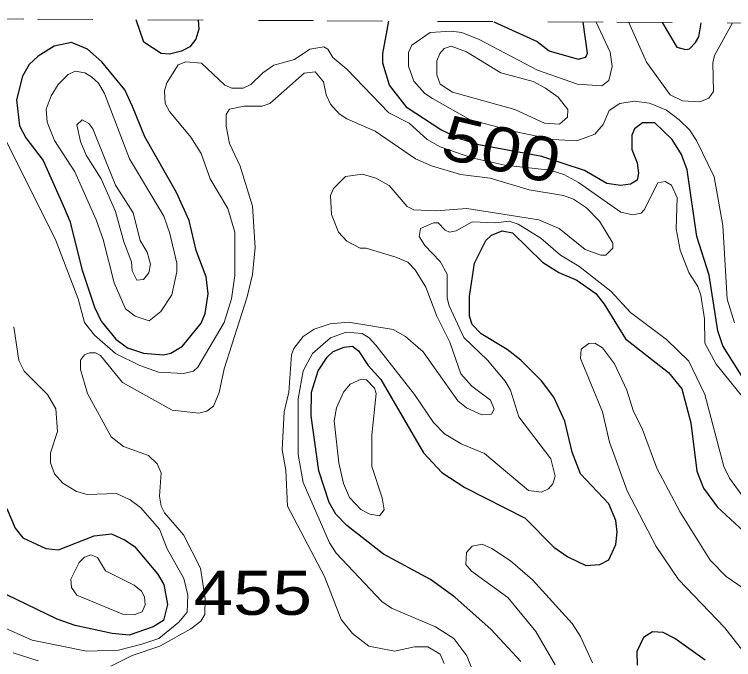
# Model space of a CAD drawing. Extents: x 577 to 602.9, y 7483.8 to 7511.6.
# Drawn here: x 584.451 to 585.755, y 7510.404 to 7511.573 of the extents above; entities that cross this region are included whole.
import ezdxf
from ezdxf.enums import TextEntityAlignment as Align

# ---------------------------------------------------------------- set-up
doc = ezdxf.new("R2010")
doc.units = 0
doc.header["$LTSCALE"] = 0.032
doc.linetypes.add('SHORT_DASHED', pattern=[2.7, 1.5, -1.2])
for name, color, linetype, lineweight in [('1', 7, 'Continuous', 25), ('2', 7, 'Continuous', 13), ('62', 7, 'SHORT_DASHED', 13)]:
    doc.layers.add(name, color=color, linetype=linetype, lineweight=lineweight)
doc.layers.add('61', color=7, linetype='Continuous')

msp = doc.modelspace()

# ---------------------------------------------------------------- linework, layer by layer
at = {"layer": '1'}
for points in [[(584.7846, 7511.5626), (584.786, 7511.5461), (584.7801, 7511.5277), (584.7693, 7511.5137), (584.7542, 7511.5061), (584.7327, 7511.5007), (584.7176, 7511.5018), (584.6863, 7511.5223), (584.6719, 7511.5632)], [(585.787, 7510.8905), (585.7353, 7510.9724), (585.7265, 7510.9994), (585.7106, 7511.1004), (585.6883, 7511.1704), (585.6709, 7511.2913), (585.6605, 7511.3191), (585.6438, 7511.3461), (585.612, 7511.3764), (585.5897, 7511.3764), (585.5754, 7511.3652), (585.5707, 7511.3541), (585.5707, 7511.3278), (585.5802, 7511.304), (585.5826, 7511.2849), (585.5802, 7511.2722), (585.5683, 7511.265), (585.55, 7511.2626), (585.5253, 7511.2666), (585.4848, 7511.2897), (585.4076, 7511.3152), (585.2933, 7511.3367), (585.2588, 7511.3475), (585.2243, 7511.3637), (585.1634, 7511.4037), (585.1311, 7511.4447), (585.1192, 7511.4846), (585.1192, 7511.5018), (585.1298, 7511.5607)], [(585.3205, 7511.5596), (585.399, 7511.5236), (585.4204, 7511.5066), (585.4732, 7511.4916), (585.4873, 7511.4951), (585.4902, 7511.5028), (585.4824, 7511.5587)], [(585.6255, 7511.558), (585.6518, 7511.5135), (585.668, 7511.5091), (585.6747, 7511.5106), (585.6857, 7511.5216), (585.6916, 7511.5319), (585.6962, 7511.5576)], [(585.3695, 7510.3999), (585.3154, 7510.4579), (585.2494, 7510.5168), (585.2057, 7510.5486), (585.1206, 7510.5947), (585.0538, 7510.6464), (585.0339, 7510.6671), (585.022, 7510.6885), (585.0029, 7510.7458), (584.9894, 7510.8452), (584.9902, 7510.8881), (585.0021, 7510.9271), (585.018, 7510.9517), (585.0291, 7510.9621), (585.049, 7510.97), (585.0641, 7510.9716), (585.0753, 7510.9629), (585.0928, 7510.9366), (585.1158, 7510.9112), (585.1926, 7510.7783), (585.2264, 7510.7426), (585.2677, 7510.7156), (585.3774, 7510.6599), (585.4291, 7510.6074), (585.4546, 7510.5899), (585.4872, 7510.574), (585.5126, 7510.5756), (585.5285, 7510.5844), (585.5412, 7510.6122), (585.5436, 7510.6345), (585.5412, 7510.6559), (585.5285, 7510.6861), (585.4776, 7510.7402), (585.4625, 7510.7792), (585.449, 7510.8356), (585.4291, 7510.8794), (585.4069, 7510.9088), (585.3695, 7510.9462), (585.3448, 7510.9652), (585.2971, 7510.9939), (585.2812, 7511.0106), (585.2764, 7511.0257), (585.2764, 7511.0615), (585.2852, 7511.1219), (585.3059, 7511.1632), (585.3162, 7511.1728), (585.3353, 7511.1807), (585.3544, 7511.1768), (585.4084, 7511.1235), (585.4379, 7511.1052), (585.4705, 7511.0909), (585.5055, 7511.067), (585.5206, 7511.0479), (585.5587, 7510.9851), (585.6367, 7510.9239), (585.6613, 7510.8945), (585.6772, 7510.8325), (585.6883, 7510.745), (585.7003, 7510.714), (585.7257, 7510.6798), (585.7885, 7510.6217)], [(584.4375, 7510.6774), (584.4526, 7510.6416), (584.467, 7510.6241), (584.5083, 7510.605), (584.5314, 7510.6026), (584.5958, 7510.6281), (584.6276, 7510.6313), (584.6522, 7510.6201), (584.6689, 7510.6082), (584.7109, 7510.559), (584.722, 7510.5397), (584.7287, 7510.5033), (584.7216, 7510.4745), (584.7031, 7510.4627), (584.6594, 7510.4476), (584.6284, 7510.4508), (584.5616, 7510.4651), (584.529, 7510.477), (584.4375, 7510.5207)], [(585.7035, 7510.4023), (585.6486, 7510.442), (585.6271, 7510.4524), (585.608, 7510.454), (585.5913, 7510.4436), (585.5794, 7510.4182), (585.5802, 7510.3935)]]:
    msp.add_lwpolyline(points, dxfattribs=at)
msp.add_lwpolyline([(584.6658, 7511.4058), (584.6518, 7511.436), (584.6101, 7511.4869), (584.5838, 7511.5099), (584.5552, 7511.5219), (584.5234, 7511.5155), (584.4948, 7511.4972), (584.4781, 7511.4821), (584.4662, 7511.4606), (584.455, 7511.4177), (584.4606, 7511.3708), (584.4725, 7511.3493), (584.5035, 7511.308), (584.5425, 7511.2213), (584.552, 7511.1982), (584.5743, 7511.1092), (584.5966, 7511.0424), (584.6085, 7511.0169), (584.6355, 7510.9843), (584.6562, 7510.9684), (584.6856, 7510.9589), (584.7214, 7510.9557), (584.7349, 7510.9589), (584.7564, 7510.9716), (584.7898, 7511.013), (584.797, 7511.0305), (584.8025, 7511.0662), (584.7993, 7511.0972), (584.7811, 7511.145), (584.7683, 7511.199), (584.7453, 7511.2499), (584.688, 7511.3509)], close=True, dxfattribs=at)
at = {"layer": '2'}
for points in [[(585.5061, 7511.5586), (585.5309, 7511.5044), (585.5349, 7511.4781), (585.5285, 7511.4527), (585.5158, 7511.4432), (585.4721, 7511.4463), (585.3997, 7511.4718), (585.2939, 7511.5274), (585.2621, 7511.5402), (585.2431, 7511.5425), (585.2049, 7511.5402), (585.1715, 7511.5171), (585.1659, 7511.5036), (585.1659, 7511.4789), (585.1755, 7511.4519), (585.1953, 7511.4296), (585.2089, 7511.4201), (585.2772, 7511.3819), (585.3607, 7511.3597), (585.4275, 7511.3461), (585.4705, 7511.3438), (585.5031, 7511.3557), (585.5182, 7511.3732), (585.5293, 7511.3986), (585.5484, 7511.4113), (585.5746, 7511.4153), (585.6025, 7511.4121), (585.6335, 7511.3994), (585.6565, 7511.3819), (585.6748, 7511.3636), (585.6876, 7511.3445), (585.7194, 7511.2785), (585.7353, 7511.1903), (585.7432, 7511.0567), (585.7567, 7511.0138)], [(585.5651, 7511.5583), (585.5969, 7511.4861), (585.6398, 7511.4272), (585.6621, 7511.4161), (585.6939, 7511.4145), (585.7098, 7511.4209), (585.7186, 7511.4328), (585.717, 7511.4853), (585.7202, 7511.498), (585.753, 7511.5572)], [(584.4352, 7511.3461), (584.5266, 7511.1632), (584.5672, 7511.0575), (584.5783, 7511.0146), (584.5966, 7510.9915), (584.6347, 7510.9581), (584.6785, 7510.9366), (584.7127, 7510.9247), (584.758, 7510.9223), (584.7763, 7510.9263), (584.7842, 7510.9334), (584.8319, 7511.0146), (584.8447, 7511.0575), (584.851, 7511.0996), (584.851, 7511.1784), (584.8383, 7511.2213), (584.8065, 7511.2746), (584.7898, 7511.3207), (584.7715, 7511.3501), (584.7325, 7511.397), (584.7246, 7511.4113), (584.7238, 7511.4344), (584.7278, 7511.4487), (584.7485, 7511.4813), (584.762, 7511.4869), (584.7906, 7511.4845), (584.8327, 7511.4447), (584.8455, 7511.4392), (584.8661, 7511.4392), (584.8797, 7511.4455), (584.9019, 7511.467), (584.9218, 7511.4805), (584.9592, 7511.4909), (584.987, 7511.5099), (585.0124, 7511.5139), (585.0196, 7511.5099), (585.0284, 7511.4948), (585.0538, 7511.4734), (585.1301, 7511.3946), (585.1667, 7511.3756), (585.1993, 7511.3461), (585.2232, 7511.3326), (585.2807, 7511.3131), (585.34, 7511.2995), (585.4222, 7511.2905), (585.4474, 7511.2825), (585.4737, 7511.2682), (585.5508, 7511.2141), (585.5715, 7511.2094), (585.5874, 7511.2125), (585.5929, 7511.2189), (585.6176, 7511.2674), (585.6311, 7511.2698), (585.6422, 7511.2634), (585.6526, 7511.2404), (585.651, 7511.1839), (585.6581, 7511.1458), (585.674, 7511.1052), (585.6899, 7511.0798), (585.6955, 7511.0639), (585.7019, 7511.0209), (585.7027, 7510.9772), (585.7233, 7510.939), (585.7766, 7510.873)], [(585.2304, 7510.3967), (585.2232, 7510.4134), (585.2009, 7510.4269), (585.1763, 7510.4269), (585.1405, 7510.419), (585.0936, 7510.4277), (585.0641, 7510.4508), (585.0435, 7510.4762), (585.0132, 7510.5541), (584.9465, 7510.6814), (584.9433, 7510.7466), (584.9369, 7510.7839), (584.9401, 7510.8523), (584.9488, 7510.8881), (584.9536, 7510.9557), (584.9576, 7510.9676), (584.9751, 7510.9891), (584.995, 7511.0026), (585.0236, 7511.0122), (585.057, 7511.0153), (585.1381, 7511.0018), (585.1604, 7510.9891), (585.1922, 7510.9613), (585.255, 7510.8722), (585.2709, 7510.8595), (585.2987, 7510.8468), (585.3162, 7510.8484), (585.321, 7510.8571), (585.3146, 7510.8738), (585.2804, 7510.8992), (585.2605, 7510.9215), (585.2407, 7510.9788), (585.2168, 7511.0257), (585.1969, 7511.0782), (585.1778, 7511.11), (585.1643, 7511.1235), (585.1429, 7511.133), (585.0888, 7511.1489), (585.0784, 7511.1489), (585.0538, 7511.1617), (585.0387, 7511.1784), (585.026, 7511.2102), (585.0244, 7511.2444), (585.0299, 7511.2571), (585.0514, 7511.2793), (585.0824, 7511.2833), (585.1063, 7511.2762), (585.1309, 7511.2626), (585.1635, 7511.2245), (585.1755, 7511.2189), (585.2152, 7511.2165), (585.2717, 7511.2213), (585.4021, 7511.2006), (585.4387, 7511.1847), (585.4856, 7511.1465), (585.5142, 7511.1362), (585.5231, 7511.1367), (585.5362, 7511.1492), (585.5362, 7511.1581), (585.5118, 7511.1982), (585.488, 7511.2221), (585.4649, 7511.238), (585.4466, 7511.2444), (585.3846, 7511.2547), (585.3138, 7511.2762), (585.2597, 7511.2825), (585.2073, 7511.2984), (585.1786, 7511.3112), (585.1055, 7511.3612), (585.0538, 7511.3835), (585.0403, 7511.3923), (585.0244, 7511.4098), (585.0164, 7511.4272), (585.0117, 7511.4503), (584.9965, 7511.4686), (584.9767, 7511.4662), (584.9146, 7511.4113), (584.9003, 7511.4066), (584.8677, 7511.4066), (584.8415, 7511.401), (584.8351, 7511.3915), (584.8351, 7511.37), (584.8415, 7511.339), (584.8606, 7511.2976), (584.8828, 7511.2253), (584.8876, 7511.1505), (584.8828, 7511.1012), (584.8733, 7511.0607), (584.8319, 7510.9303), (584.8224, 7510.8873), (584.8121, 7510.8627), (584.8001, 7510.8539), (584.7858, 7510.8499)], [(585.7687, 7510.7036), (585.7472, 7510.7323), (585.7369, 7510.7537), (585.7027, 7510.8841), (585.674, 7510.9446), (585.6335, 7510.9835), (585.5683, 7511.0328), (585.5325, 7511.071), (585.4744, 7511.1163), (585.441, 7511.1362), (585.4053, 7511.1672), (585.3647, 7511.1927), (585.348, 7511.1982), (585.3242, 7511.1951), (585.2812, 7511.1966), (585.2518, 7511.1807), (585.2399, 7511.1784), (585.2319, 7511.1815), (585.2192, 7511.1951), (585.2112, 7511.1951), (585.1874, 7511.1847), (585.185, 7511.1704), (585.1953, 7511.1537), (585.2232, 7511.1251), (585.2359, 7511.102), (585.2359, 7511.0583), (585.2391, 7511.0448), (585.2661, 7510.9875), (585.3091, 7510.9462), (585.3409, 7510.908), (585.3504, 7510.8921), (585.3655, 7510.8436), (585.4236, 7510.7673), (585.4315, 7510.7362), (585.4275, 7510.7219), (585.4196, 7510.7132), (585.4069, 7510.7068), (585.383, 7510.71), (585.3035, 7510.7768), (585.2613, 7510.7943), (585.2311, 7510.8126)], [(584.4503, 7511.0066), (584.4598, 7510.9454), (584.4693, 7510.9263), (584.5115, 7510.8841), (584.5266, 7510.8579), (584.5298, 7510.8166), (584.5171, 7510.7784), (584.5171, 7510.7601), (584.5242, 7510.7402), (584.5393, 7510.7235), (584.564, 7510.7084), (584.5831, 7510.7028), (584.6363, 7510.7044), (584.661, 7510.6933), (584.6801, 7510.679), (584.7143, 7510.64), (584.7286, 7510.6042), (584.7587, 7510.5507), (584.7658, 7510.5203), (584.7644, 7510.4892), (584.7492, 7510.4713), (584.7134, 7510.4417), (584.6825, 7510.4317)], [(585.2311, 7510.8126), (585.2112, 7510.8333), (585.1763, 7510.8841), (585.1063, 7510.9732), (585.0944, 7510.9867), (585.0816, 7510.9947), (585.053, 7510.9971), (585.0244, 7510.9867), (584.9918, 7510.9581), (584.9751, 7510.9271), (584.9655, 7510.8762), (584.9655, 7510.7752), (584.9751, 7510.7243), (585.0228, 7510.6154), (585.0347, 7510.5963), (585.1174, 7510.5088), (585.1349, 7510.4969), (585.2144, 7510.4627), (585.2478, 7510.442), (585.2717, 7510.4102), (585.282, 7510.3824)], [(585.8013, 7510.3816), (585.7392, 7510.4611), (585.655, 7510.5486), (585.6144, 7510.6082), (585.5619, 7510.7092), (585.5301, 7510.7975), (585.5174, 7510.8523), (585.4776, 7510.9493), (585.4784, 7510.966), (585.4927, 7510.9764), (585.5031, 7510.9772), (585.5174, 7510.9684), (585.5389, 7510.9398), (585.5611, 7510.8921), (585.573, 7510.8547), (585.5897, 7510.8205), (585.616, 7510.7506), (585.6581, 7510.671), (585.7122, 7510.5836), (585.7416, 7510.5541), (585.7933, 7510.5184), (585.9277, 7510.4396), (585.9913, 7510.3983)], [(584.7858, 7510.8499), (584.7373, 7510.8555), (584.6475, 7510.9056), (584.6077, 7510.9549), (584.5982, 7510.9597), (584.5878, 7510.9597), (584.5783, 7510.9557), (584.5711, 7510.9462), (584.5711, 7510.9295), (584.5838, 7510.8857), (584.6268, 7510.807), (584.6491, 7510.7895), (584.6944, 7510.7736), (584.7103, 7510.7585), (584.7174, 7510.7418), (584.7143, 7510.6997), (584.7174, 7510.6814), (584.7238, 7510.6694), (584.758, 7510.6297), (584.7889, 7510.569), (584.7972, 7510.5135), (584.7966, 7510.4855), (584.7895, 7510.473), (584.7715, 7510.4595), (584.7151, 7510.4277), (584.665, 7510.411), (584.626, 7510.3919)], [(585.4315, 7510.3943), (585.3965, 7510.4547), (585.3456, 7510.516), (585.2796, 7510.5637), (585.2693, 7510.5756), (585.2709, 7510.5979), (585.2812, 7510.609), (585.2995, 7510.613), (585.317, 7510.605), (585.3504, 7510.5828), (585.3902, 7510.5478), (585.4625, 7510.4691), (585.4776, 7510.4452), (585.4991, 7510.3975)], [(584.6825, 7510.4317), (584.6403, 7510.4206), (584.5823, 7510.419), (584.4837, 7510.4388), (584.3644, 7510.4913)], [(584.4948, 7510.4015), (584.4495, 7510.4158)]]:
    msp.add_lwpolyline(points, dxfattribs=at)
for points in [[(585.414, 7511.4392), (585.4371, 7511.4225), (585.4546, 7511.4002), (585.4538, 7511.3867), (585.4395, 7511.374), (585.4124, 7511.3756), (585.3584, 7511.4002), (585.2454, 7511.432), (585.2232, 7511.4463), (585.2168, 7511.463), (585.2168, 7511.4885), (585.2224, 7511.502), (585.2303, 7511.5107), (585.2431, 7511.5155), (585.2709, 7511.5052), (585.3329, 7511.467), (585.3917, 7511.4511)], [(584.6324, 7511.0861), (584.653, 7511.0392), (584.6705, 7511.0257), (584.696, 7511.0177), (584.7166, 7511.0344), (584.7365, 7511.0646), (584.7461, 7511.106), (584.7461, 7511.1219), (584.7333, 7511.176), (584.7222, 7511.207), (584.6602, 7511.3112), (584.6149, 7511.4296), (584.6037, 7511.4479), (584.591, 7511.4598), (584.5791, 7511.467), (584.5616, 7511.4702), (584.5489, 7511.4638), (584.5306, 7511.4455), (584.5179, 7511.4249), (584.5091, 7511.401), (584.5107, 7511.3772), (584.5242, 7511.3445), (584.5608, 7511.2873), (584.5998, 7511.2006), (584.6125, 7511.1648)], [(584.6498, 7511.1609), (584.6634, 7511.1243), (584.6649, 7511.1078), (584.6731, 7511.0914), (584.6856, 7511.0925), (584.6952, 7511.1044), (584.6984, 7511.1203), (584.692, 7511.1418), (584.6793, 7511.1632), (584.6665, 7511.2133), (584.6347, 7511.2634), (584.5934, 7511.3652), (584.5862, 7511.3748), (584.5743, 7511.3819), (584.5648, 7511.3724), (584.5711, 7511.3422), (584.5815, 7511.3175), (584.6085, 7511.2746), (584.6347, 7511.2157)], [(585.0586, 7510.6973), (585.0792, 7510.6758), (585.0959, 7510.6671), (585.1134, 7510.6639), (585.1214, 7510.675), (585.1182, 7510.6965), (585.0991, 7510.7537), (585.0991, 7510.811), (585.1071, 7510.8857), (585.1039, 7510.8953), (585.0896, 7510.9104), (585.08, 7510.912), (585.0602, 7510.9024), (585.0482, 7510.8881), (585.0355, 7510.8595), (585.0307, 7510.8364), (585.0395, 7510.7601), (585.0482, 7510.7227)], [(584.6491, 7510.485), (584.5648, 7510.52), (584.5552, 7510.5343), (584.5536, 7510.5494), (584.5687, 7510.5796), (584.5783, 7510.5891), (584.5902, 7510.5931), (584.6021, 7510.5883), (584.6165, 7510.5645), (584.6686, 7510.5385), (584.682, 7510.5278), (584.6874, 7510.517), (584.6883, 7510.5027), (584.6829, 7510.4901), (584.6686, 7510.4847)]]:
    msp.add_lwpolyline(points, close=True, dxfattribs=at)
at = {"layer": '62'}
msp.add_lwpolyline([(582.9191, 7511.5728), (583.444, 7511.5699), (583.9688, 7511.5671), (584.4936, 7511.5642), (585.0185, 7511.5613), (585.5433, 7511.5584), (586.0681, 7511.5555), (586.5929, 7511.5525), (587.1178, 7511.5496), (587.6426, 7511.5466), (588.1675, 7511.5436), (588.6923, 7511.5406), (589.2171, 7511.5376), (589.742, 7511.5345), (590.2668, 7511.5314), (590.7916, 7511.5284), (591.3165, 7511.5252), (591.8413, 7511.5221), (592.3661, 7511.519), (592.891, 7511.5158), (593.4158, 7511.5127), (593.9407, 7511.5095)], dxfattribs=at)

# ---------------------------------------------------------------- texts
at = {"layer": '61', "width": 1.2}
msp.add_text('500', height=0.08, rotation=346.877, dxfattribs=at).set_placement((585.3251, 7511.2892), align=Align.CENTER)
msp.add_text('455', height=0.08, dxfattribs=at).set_placement((584.8836, 7510.4846), align=Align.CENTER)

doc.saveas('drawing.dxf')
